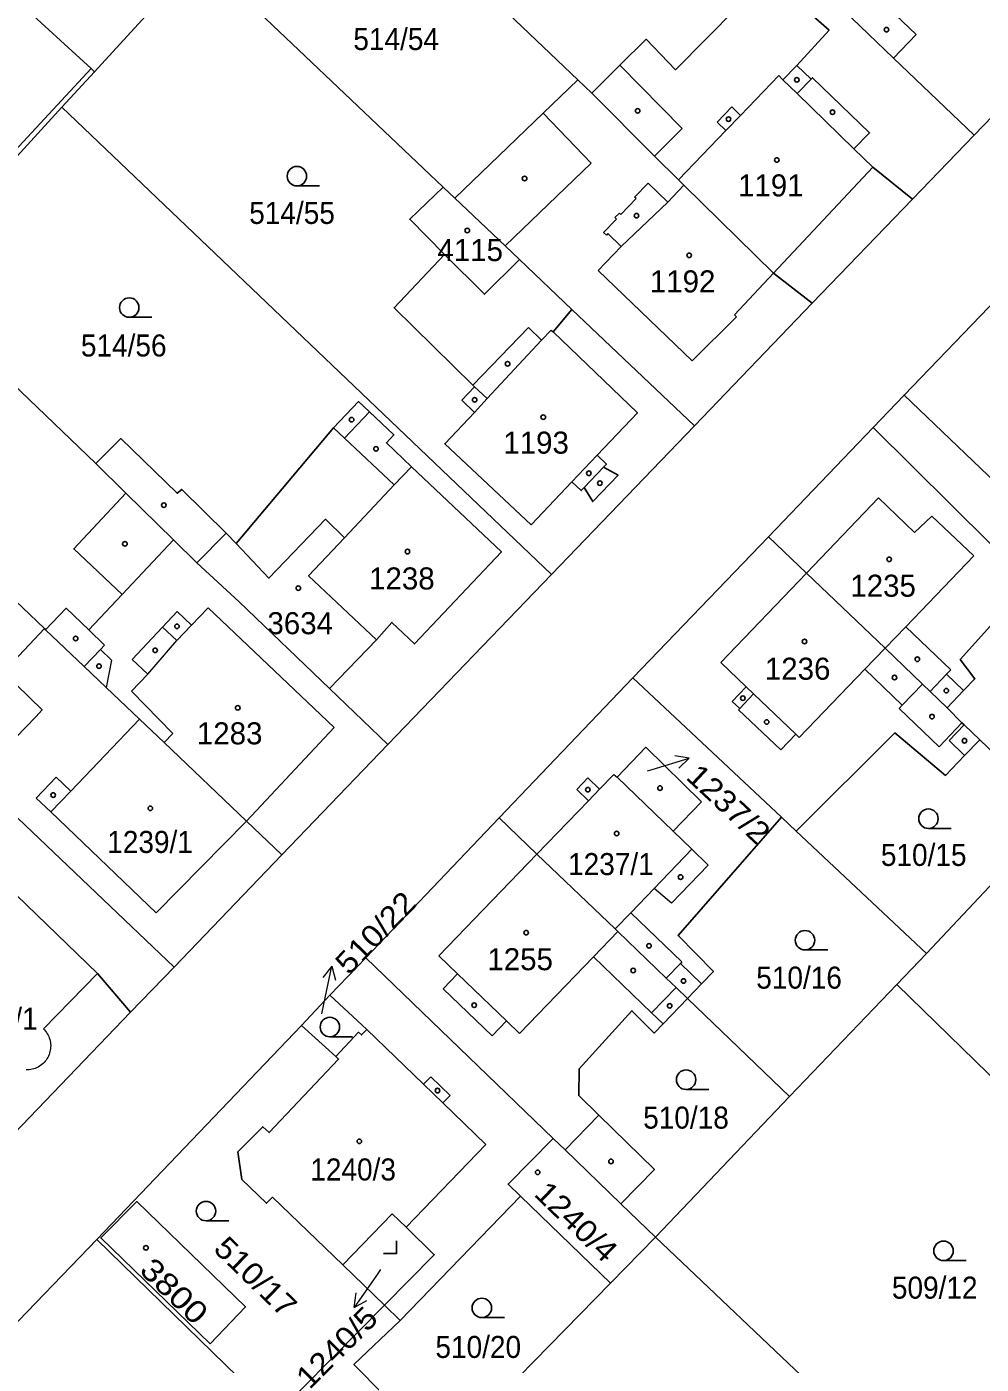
# Model space of a CAD drawing. Extents: x -679733 to -673243, y -1075091 to -1066557.
# Drawn here: x -675936.2 to -675862.6, y -1072103.3 to -1072000.2 of the extents above; entities that cross this region are included whole.
import ezdxf
from ezdxf.enums import TextEntityAlignment as Align

# ---------------------------------------------------------------- set-up
doc = ezdxf.new("R2010")
doc.units = 0
doc.header["$LTSCALE"] = 0.68
for name, color, linetype, lineweight in [('1', 7, 'Continuous', 25), ('3', 7, 'Continuous', 25), ('4', 7, 'Continuous', 13), ('5', 7, 'Continuous', 25), ('7', 7, 'Continuous', 13)]:
    doc.layers.add(name, color=color, linetype=linetype, lineweight=lineweight)
doc.layers.add('2', color=7, linetype='Continuous')

msp = doc.modelspace()

# ---------------------------------------------------------------- linework, layer by layer
at = {"layer": '1'}
for p, q in [((-675863.14, -1072008.51), (-675848.93, -1071993.73)), ((-675933.49, -1072006.37), (-675930.97, -1072003.64)), ((-675892.63, -1072005.27), (-675893.69, -1072004.25)), ((-675867.89, -1072013.44), (-675863.14, -1072008.51)), ((-675875.62, -1072021.48), (-675867.89, -1072013.44)), ((-675895.73, -1072042.38), (-675884.7, -1072030.92)), ((-675928.55, -1072036.11), (-675930.86, -1072033.84)), ((-675878.99, -1072039.49), (-675889.45, -1072050.36)), ((-675908.35, -1072055.5), (-675895.73, -1072042.38)), ((-675889.45, -1072050.36), (-675899.77, -1072061.14)), ((-675916.52, -1072064), (-675908.35, -1072055.5)), ((-675940.12, -1072058.11), (-675924.84, -1072072.65)), ((-675876.87, -1072062.17), (-675866.81, -1072071.61)), ((-675924.84, -1072072.65), (-675916.52, -1072064)), ((-675885.25, -1072075.07), (-675877.39, -1072082.62)), ((-675898.12, -1072090.32), (-675891.18, -1072097.02)), ((-675890.39, -1072090.89), (-675887.71, -1072093.48)), ((-675862.72, -1072117.14), (-675887.71, -1072093.48))]:
    msp.add_line(p, q, dxfattribs=at)
for points in [[(-675898.07, -1071975.16), (-675910.28, -1071988.45), (-675893.69, -1072004.25)], [(-675931.23, -1072003.37), (-675930.97, -1072003.64), (-675922.83, -1071994.72)], [(-675922.83, -1071994.72), (-675904.08, -1072012.52), (-675903.18, -1072013.38)], [(-675940.59, -1071995.37), (-675951.07, -1072006.67), (-675942.05, -1072015.03), (-675931.23, -1072003.37)], [(-675940.59, -1071995.37), (-675937.21, -1071998.59), (-675936.87, -1071998.23), (-675931.23, -1072003.37)], [(-675867.89, -1072013.44), (-675870.94, -1072010.99), (-675872.41, -1072009.58), (-675871.2, -1072008.33), (-675875.6, -1072004.09), (-675875.71, -1072004.2), (-675876.81, -1072003.14), (-675874.33, -1072000.43), (-675879.05, -1071996.27), (-675886.17, -1072003.47), (-675888.43, -1072001.12), (-675890.47, -1072003.13), (-675892.63, -1072005.27)], [(-675873.06, -1071999.04), (-675871.96, -1072000.09), (-675869.36, -1072002.57), (-675863.14, -1072008.51)], [(-675893.69, -1072004.25), (-675896.37, -1072006.83), (-675903.18, -1072013.38)], [(-675892.63, -1072005.27), (-675887.79, -1072010.13), (-675885.95, -1072011.97), (-675885.52, -1072012.38), (-675878.61, -1072019.15), (-675875.62, -1072021.48)], [(-675895.73, -1072042.38), (-675933.49, -1072006.37), (-675942.53, -1072016.26), (-675945.71, -1072019.63), (-675930.86, -1072033.84)], [(-675903.97, -1072017.71), (-675906.66, -1072015), (-675904.08, -1072012.52)], [(-675903.18, -1072013.38), (-675899.3, -1072017.06), (-675898.2, -1072018.1)], [(-675903.97, -1072017.71), (-675907.87, -1072021.82), (-675901.79, -1072027.8), (-675901.66, -1072027.93), (-675902.64, -1072028.95), (-675901.66, -1072029.9), (-675903.96, -1072032.3), (-675897.31, -1072038.55), (-675894.16, -1072035.23), (-675893.44, -1072035.92), (-675893.21, -1072035.69), (-675892.55, -1072036.77), (-675890.6, -1072034.73), (-675891.72, -1072034.12), (-675891.49, -1072033.88), (-675892.22, -1072033.19), (-675889.11, -1072029.91), (-675895.6, -1072023.68), (-675894.16, -1072021.95)], [(-675898.2, -1072018.1), (-675900.91, -1072020.78), (-675903.97, -1072017.71)], [(-675850.57, -1072024.9), (-675858.09, -1072017.72), (-675868.54, -1072028.55)], [(-675898.2, -1072018.1), (-675894.16, -1072021.95), (-675884.7, -1072030.92), (-675875.62, -1072021.48)], [(-675938, -1072049.92), (-675934.84, -1072046.55), (-675953.94, -1072028.36)], [(-675909.23, -1072047.41), (-675908.04, -1072046.08), (-675906.29, -1072047.73), (-675899.59, -1072040.65), (-675906.54, -1072034.08), (-675908.46, -1072032.24), (-675907.88, -1072031.62), (-675909.76, -1072029.85), (-675910.61, -1072029.05), (-675912.53, -1072031.08), (-675920.06, -1072039.99)], [(-675849.65, -1072046.63), (-675852.4, -1072049.5), (-675858.97, -1072043.35), (-675856.15, -1072040.41), (-675868.54, -1072028.55), (-675870.92, -1072031.05)], [(-675865.22, -1072052.66), (-675863.95, -1072051.33), (-675863.08, -1072050.42), (-675864.21, -1072048.93), (-675858.88, -1072042.99), (-675870.92, -1072031.05), (-675878.99, -1072039.49)], [(-675930.86, -1072033.84), (-675928.93, -1072031.91), (-675924.6, -1072036.12), (-675924.25, -1072035.82), (-675920.82, -1072039.19), (-675920.06, -1072039.99)], [(-675928.55, -1072036.11), (-675932.57, -1072040.41), (-675928.85, -1072043.93), (-675931.42, -1072046.65), (-675933.16, -1072044.99), (-675934.74, -1072046.65)], [(-675912.85, -1072051.18), (-675919.82, -1072044.49), (-675923.07, -1072041.49), (-675924.87, -1072039.72), (-675928.55, -1072036.11)], [(-675920.06, -1072039.99), (-675917.52, -1072042.66), (-675913.16, -1072038.13), (-675911.69, -1072039.55), (-675914.47, -1072042.5), (-675909.23, -1072047.41)], [(-675878.99, -1072039.49), (-675876.06, -1072042.27), (-675870.01, -1072048.07), (-675867.12, -1072050.84), (-675866.53, -1072051.41), (-675865.22, -1072052.66)], [(-675916.52, -1072064), (-675919.26, -1072061.4), (-675925.61, -1072055.34), (-675927.51, -1072053.53), (-675930.08, -1072051.09), (-675931.77, -1072049.48), (-675934.74, -1072046.65), (-675934.84, -1072046.55)], [(-675909.23, -1072047.41), (-675912.85, -1072051.18), (-675908.35, -1072055.5)], [(-675862.71, -1072055.13), (-675856.72, -1072060.87), (-675846.15, -1072049.98), (-675849.65, -1072046.63)], [(-675938, -1072049.92), (-675935.01, -1072052.83), (-675935.51, -1072053.35), (-675940.12, -1072058.11)], [(-675889.45, -1072050.36), (-675878, -1072061.1), (-675876.87, -1072062.17)], [(-675865.22, -1072052.66), (-675864.08, -1072053.82), (-675863.91, -1072053.98), (-675862.71, -1072055.13)], [(-675876.87, -1072062.17), (-675869.26, -1072054.6), (-675865.34, -1072057.87), (-675863.87, -1072056.34), (-675862.71, -1072055.13)], [(-675836.73, -1072080.01), (-675850, -1072067.3), (-675851.62, -1072065.75), (-675855.29, -1072062.24), (-675856.72, -1072060.87), (-675866.81, -1072071.61), (-675869.11, -1072073.99)], [(-675899.77, -1072061.14), (-675910.05, -1072071.93), (-675895.61, -1072085.86)], [(-675899.77, -1072061.14), (-675896.85, -1072063.94), (-675890.83, -1072069.71), (-675890.62, -1072069.91), (-675886.88, -1072073.5), (-675886.13, -1072074.22), (-675885.25, -1072075.07)], [(-675885.25, -1072075.07), (-675884.17, -1072073.94), (-675883.24, -1072072.98), (-675885.97, -1072070.21), (-675878, -1072061.1)], [(-675943.41, -1072067.71), (-675942.73, -1072068.34), (-675939.36, -1072064.85), (-675930.73, -1072073.15), (-675928.19, -1072076.13)], [(-675915.02, -1072077.14), (-675912.82, -1072074.82), (-675910.05, -1072071.93)], [(-675924.84, -1072072.65), (-675928.19, -1072076.13), (-675937.76, -1072086.09), (-675941.72, -1072090.2)], [(-675869.11, -1072073.99), (-675877.39, -1072082.62), (-675887.71, -1072093.48)], [(-675869.11, -1072073.99), (-675859.06, -1072083.77), (-675851.6, -1072091.04), (-675849.44, -1072093.15), (-675836.73, -1072080.01)], [(-675912.82, -1072074.82), (-675909.98, -1072077.45), (-675910.39, -1072077.88), (-675910.61, -1072077.67), (-675912.37, -1072079.53)], [(-675890.39, -1072090.89), (-675887.8, -1072088.25), (-675892.08, -1072084.07), (-675893.63, -1072082.55), (-675893.61, -1072080.5), (-675889.53, -1072076.01), (-675887.81, -1072077.73), (-675887.13, -1072077.02), (-675885.25, -1072075.07)], [(-675912.37, -1072079.53), (-675915.02, -1072077.14), (-675930.8, -1072093.65)], [(-675911.82, -1072095.61), (-675917.25, -1072090.39), (-675917.7, -1072090.85), (-675919.6, -1072089.03), (-675919.92, -1072086.89), (-675918, -1072084.95), (-675917.51, -1072085.41), (-675912.15, -1072079.74), (-675912.37, -1072079.53)], [(-675898.12, -1072090.32), (-675899.08, -1072089.38), (-675895.61, -1072085.86)], [(-675895.61, -1072085.86), (-675894.69, -1072086.74), (-675890.39, -1072090.89)], [(-675908.6, -1072098.72), (-675907.39, -1072099.88), (-675898.12, -1072090.32)], [(-675911.82, -1072095.61), (-675908.03, -1072091.67), (-675906.95, -1072092.71), (-675904.77, -1072094.82), (-675908.6, -1072098.72)], [(-675930.8, -1072093.65), (-675948.97, -1072112.49), (-675949, -1072114.48)], [(-675908.82, -1072115.02), (-675916.94, -1072107.15), (-675930.8, -1072093.65)], [(-675887.71, -1072093.48), (-675891.18, -1072097.02), (-675904.11, -1072110.22), (-675908.82, -1072115.02), (-675918.57, -1072125.29)], [(-675916.94, -1072107.15), (-675908.6, -1072098.72), (-675911.82, -1072095.61)], [(-675907.39, -1072099.88), (-675910.97, -1072103.28), (-675904.11, -1072110.22)]]:
    msp.add_lwpolyline(points, dxfattribs=at)
for points in [[(-675884.16, -1072059.92), (-675886.35, -1072062.18), (-675890.67, -1072058), (-675888.45, -1072055.7)], [(-675922.06, -1072101.69), (-675930.49, -1072093.53), (-675927.72, -1072090.72), (-675919.34, -1072098.83)]]:
    msp.add_lwpolyline(points, close=True, dxfattribs=at)
at = {"layer": '3'}
for p, q in [((-675915.363, -1072012.43), (-675913.613, -1072012.43)), ((-675928.293, -1072022.56), (-675926.543, -1072022.56)), ((-675866.663, -1072061.96), (-675864.913, -1072061.96)), ((-675876.183, -1072071.33), (-675874.433, -1072071.33)), ((-675912.823, -1072078.02), (-675911.073, -1072078.02)), ((-675885.353, -1072082.08), (-675883.603, -1072082.08)), ((-675922.373, -1072092.21), (-675920.623, -1072092.21)), ((-675865.503, -1072095.27), (-675863.753, -1072095.27)), ((-675901.103, -1072099.67), (-675899.353, -1072099.67))]:
    msp.add_line(p, q, dxfattribs=at)
msp.add_lwpolyline([(-675908.691, -1072094.74), (-675907.69, -1072094.74), (-675907.69, -1072093.74)], dxfattribs=at)
for centre in [(-675915.3629, -1072011.6798), (-675928.2929, -1072021.8098), (-675866.6629, -1072061.2098), (-675876.1829, -1072070.5798), (-675912.8229, -1072077.2698), (-675885.3529, -1072081.3298), (-675922.3729, -1072091.4598), (-675865.5029, -1072094.5198), (-675901.1029, -1072098.9198)]:
    msp.add_circle(centre, 0.75, dxfattribs=at)
at = {"layer": '4'}
for p, q in [((-675870.22, -1071998.27), (-675867.62, -1072000.75)), ((-675867.62, -1072000.75), (-675869.36, -1072002.57)), ((-675890.47, -1072003.13), (-675885.65, -1072008.01)), ((-675877.88, -1072004.25), (-675876.81, -1072003.14)), ((-675881.15, -1072006.99), (-675878.21, -1072003.93)), ((-675878.21, -1072003.93), (-675877.88, -1072004.25)), ((-675877.88, -1072004.25), (-675876.79, -1072005.31)), ((-675875.71, -1072004.2), (-675876.79, -1072005.31)), ((-675876.79, -1072005.31), (-675872.41, -1072009.58)), ((-675882.95, -1072007.51), (-675881.83, -1072006.34)), ((-675881.83, -1072006.34), (-675881.15, -1072006.99)), ((-675896.37, -1072006.83), (-675892.67, -1072010.68)), ((-675882.28, -1072008.15), (-675881.15, -1072006.99)), ((-675885.65, -1072008.01), (-675887.79, -1072010.13)), ((-675885.95, -1072011.97), (-675882.28, -1072008.15)), ((-675882.28, -1072008.15), (-675882.95, -1072007.51)), ((-675892.67, -1072010.68), (-675899.3, -1072017.06)), ((-675878.61, -1072019.15), (-675870.94, -1072010.99)), ((-675889.33, -1072013.3), (-675888.28, -1072012.21)), ((-675886.77, -1072013.67), (-675888.28, -1072012.21)), ((-675885.52, -1072012.38), (-675886.77, -1072013.67)), ((-675890.39, -1072014.63), (-675889.21, -1072013.41)), ((-675889.21, -1072013.41), (-675889.33, -1072013.3)), ((-675890.84, -1072014.87), (-675890.5, -1072014.52)), ((-675890.5, -1072014.52), (-675890.39, -1072014.63)), ((-675890.36, -1072017.11), (-675886.77, -1072013.67)), ((-675891.73, -1072016.02), (-675890.73, -1072014.98)), ((-675890.73, -1072014.98), (-675890.84, -1072014.87)), ((-675891.5, -1072016.23), (-675891.73, -1072016.02)), ((-675891.39, -1072016.11), (-675891.5, -1072016.23)), ((-675890.36, -1072017.11), (-675891.39, -1072016.11)), ((-675892.12, -1072018.95), (-675890.36, -1072017.11)), ((-675884.88, -1072025.92), (-675892.12, -1072018.95)), ((-675881.63, -1072022.36), (-675878.61, -1072019.15)), ((-675884.88, -1072025.92), (-675881.46, -1072022.51)), ((-675881.46, -1072022.51), (-675881.63, -1072022.36)), ((-675901.79, -1072027.8), (-675897.51, -1072023.35)), ((-675897.51, -1072023.35), (-675896.5, -1072024.32)), ((-675896.5, -1072024.32), (-675895.75, -1072023.54)), ((-675895.75, -1072023.54), (-675895.6, -1072023.68)), ((-675900.7, -1072028.82), (-675896.5, -1072024.32)), ((-675900.7, -1072028.82), (-675901.66, -1072027.93)), ((-675901.66, -1072029.9), (-675900.7, -1072028.82)), ((-675911.69, -1072031.88), (-675909.76, -1072029.85)), ((-675911.69, -1072031.88), (-675912.53, -1072031.08)), ((-675907.86, -1072035.48), (-675911.69, -1072031.88)), ((-675894.16, -1072035.23), (-675892.22, -1072033.19)), ((-675906.54, -1072034.08), (-675907.86, -1072035.48)), ((-675893.21, -1072035.69), (-675891.72, -1072034.12)), ((-675911.69, -1072039.55), (-675907.86, -1072035.48)), ((-675870.52, -1072036.48), (-675876.06, -1072042.27)), ((-675870.52, -1072036.48), (-675867.73, -1072039.15)), ((-675867.73, -1072039.15), (-675866.39, -1072037.88)), ((-675866.39, -1072037.88), (-675863.17, -1072040.95)), ((-675923.07, -1072041.49), (-675920.82, -1072039.19)), ((-675928.85, -1072043.93), (-675924.87, -1072039.72)), ((-675863.17, -1072040.95), (-675868.4, -1072046.42)), ((-675876.06, -1072042.27), (-675882.67, -1072049.18)), ((-675925.73, -1072046.44), (-675924.6, -1072045.23)), ((-675924.6, -1072045.23), (-675923.49, -1072046.29)), ((-675923.49, -1072046.29), (-675922.2, -1072044.95)), ((-675922.2, -1072044.95), (-675912.5, -1072054.19)), ((-675925.73, -1072046.44), (-675928.07, -1072048.93)), ((-675924.62, -1072047.48), (-675925.73, -1072046.44)), ((-675923.49, -1072046.29), (-675924.62, -1072047.48)), ((-675870.01, -1072048.07), (-675868.4, -1072046.42)), ((-675864.93, -1072049.73), (-675868.4, -1072046.42)), ((-675930.19, -1072047.82), (-675931.42, -1072046.65)), ((-675926.87, -1072050.06), (-675924.62, -1072047.48)), ((-675930.52, -1072048.17), (-675931.77, -1072049.48)), ((-675930.19, -1072047.82), (-675930.52, -1072048.17)), ((-675930.52, -1072048.17), (-675929.66, -1072048.99)), ((-675871.58, -1072049.68), (-675870.01, -1072048.07)), ((-675929.66, -1072048.99), (-675930.08, -1072051.09)), ((-675928.07, -1072048.93), (-675926.87, -1072050.06)), ((-675882.67, -1072049.18), (-675880.71, -1072051.05)), ((-675876.63, -1072054.96), (-675871.58, -1072049.68)), ((-675871.58, -1072049.68), (-675868.68, -1072052.46)), ((-675928.11, -1072051.38), (-675926.87, -1072050.06)), ((-675866.53, -1072051.41), (-675865.26, -1072050.08)), ((-675865.26, -1072050.08), (-675864.93, -1072049.73)), ((-675863.95, -1072051.33), (-675865.26, -1072050.08)), ((-675924.94, -1072054.63), (-675928.11, -1072051.38)), ((-675880.71, -1072051.05), (-675881.79, -1072052.18)), ((-675881.22, -1072052.72), (-675880.15, -1072051.59)), ((-675880.15, -1072051.59), (-675880.71, -1072051.05)), ((-675876.89, -1072054.7), (-675880.15, -1072051.59)), ((-675868.68, -1072052.46), (-675867.12, -1072050.84)), ((-675881.79, -1072052.18), (-675881.22, -1072052.72)), ((-675881.22, -1072052.72), (-675881.31, -1072052.81)), ((-675868.68, -1072052.46), (-675868.92, -1072052.71)), ((-675868.92, -1072052.71), (-675865.84, -1072055.66)), ((-675932.81, -1072059.08), (-675927.51, -1072053.53)), ((-675881.31, -1072052.81), (-675878.04, -1072055.9)), ((-675865.84, -1072055.66), (-675864.08, -1072053.82)), ((-675925.61, -1072055.34), (-675924.94, -1072054.63)), ((-675919.26, -1072061.4), (-675912.5, -1072054.19)), ((-675878.04, -1072055.9), (-675876.89, -1072054.7)), ((-675876.89, -1072054.7), (-675876.63, -1072054.96)), ((-675863.91, -1072053.98), (-675865.07, -1072055.19)), ((-675865.07, -1072055.19), (-675863.87, -1072056.34)), ((-675890.92, -1072057.79), (-675892.03, -1072058.94)), ((-675890.92, -1072057.79), (-675890.67, -1072058)), ((-675935.47, -1072059.63), (-675933.93, -1072058.02)), ((-675933.93, -1072058.02), (-675932.81, -1072059.08)), ((-675892.93, -1072058.07), (-675893.77, -1072058.95)), ((-675893.77, -1072058.95), (-675892.88, -1072059.82)), ((-675892.03, -1072058.94), (-675892.93, -1072058.07)), ((-675892.03, -1072058.94), (-675892.88, -1072059.82)), ((-675934.35, -1072060.69), (-675935.47, -1072059.63)), ((-675934.35, -1072060.69), (-675932.81, -1072059.08)), ((-675892.88, -1072059.82), (-675896.85, -1072063.94)), ((-675926.23, -1072068.46), (-675934.35, -1072060.69)), ((-675919.26, -1072061.4), (-675926.23, -1072068.46)), ((-675886.35, -1072062.18), (-675884.91, -1072063.57)), ((-675896.85, -1072063.94), (-675904.42, -1072071.79)), ((-675887.82, -1072066.59), (-675884.91, -1072063.57)), ((-675884.91, -1072063.57), (-675883.65, -1072064.8)), ((-675883.65, -1072064.8), (-675886.48, -1072067.72)), ((-675889.62, -1072068.46), (-675887.82, -1072066.59)), ((-675886.48, -1072067.72), (-675887.82, -1072066.59)), ((-675890.83, -1072069.71), (-675889.62, -1072068.46)), ((-675889.62, -1072068.46), (-675885.68, -1072072.25)), ((-675890.62, -1072069.91), (-675892.5, -1072071.86)), ((-675904.42, -1072071.79), (-675902.98, -1072073.17)), ((-675892.5, -1072071.86), (-675898.2, -1072077.76)), ((-675892.5, -1072071.86), (-675888.01, -1072076.18)), ((-675885.79, -1072072.37), (-675886.88, -1072073.5)), ((-675885.68, -1072072.25), (-675885.79, -1072072.37)), ((-675885.79, -1072072.37), (-675884.17, -1072073.94)), ((-675930.73, -1072073.15), (-675934.91, -1072077.41)), ((-675902.98, -1072073.17), (-675899.21, -1072076.79)), ((-675888.01, -1072076.18), (-675886.13, -1072074.22)), ((-675887.13, -1072077.02), (-675888.01, -1072076.18)), ((-675905.6, -1072081.68), (-675909.98, -1072077.45)), ((-675900.31, -1072077.95), (-675899.21, -1072076.79)), ((-675899.21, -1072076.79), (-675898.2, -1072077.76)), ((-675905.6, -1072081.68), (-675905.04, -1072081.1)), ((-675905.04, -1072081.1), (-675903.55, -1072082.54)), ((-675904.11, -1072083.11), (-675905.6, -1072081.68)), ((-675903.55, -1072082.54), (-675904.11, -1072083.11)), ((-675900.79, -1072086.32), (-675904.11, -1072083.11)), ((-675894.69, -1072086.74), (-675892.08, -1072084.07)), ((-675906.95, -1072092.71), (-675900.79, -1072086.32))]:
    msp.add_line(p, q, dxfattribs=at)
for points in [[(-675902.98, -1072073.17), (-675904.08, -1072074.33), (-675900.31, -1072077.95)], [(-675934.91, -1072077.41), (-675934.827, -1072077.496), (-675934.75, -1072077.587), (-675934.679, -1072077.683), (-675934.615, -1072077.784), (-675934.557, -1072077.888), (-675934.506, -1072077.996), (-675934.462, -1072078.107), (-675934.425, -1072078.221), (-675934.396, -1072078.336), (-675934.374, -1072078.454), (-675934.36, -1072078.572), (-675934.353, -1072078.692), (-675934.355, -1072078.811), (-675934.364, -1072078.93), (-675934.381, -1072079.048), (-675934.405, -1072079.165), (-675934.437, -1072079.28), (-675934.476, -1072079.393), (-675934.523, -1072079.503), (-675934.576, -1072079.61), (-675934.637, -1072079.713), (-675934.704, -1072079.811), (-675934.777, -1072079.906), (-675934.856, -1072079.995), (-675934.941, -1072080.079), (-675935.031, -1072080.158), (-675935.126, -1072080.23), (-675935.225, -1072080.296), (-675935.328, -1072080.356), (-675935.435, -1072080.409), (-675935.546, -1072080.455), (-675935.659, -1072080.493), (-675935.774, -1072080.524), (-675935.891, -1072080.548), (-675936.009, -1072080.564), (-675936.129, -1072080.572), (-675936.248, -1072080.572)]]:
    msp.add_lwpolyline(points, dxfattribs=at)
at = {"layer": '5'}
for centre in [(-675869.8968, -1072000.3892), (-675876.8168, -1072004.2492), (-675889.0868, -1072006.6392), (-675882.0768, -1072007.2792), (-675874.0668, -1072006.7492), (-675878.3568, -1072010.4292), (-675897.8068, -1072011.8592), (-675889.1768, -1072014.7192), (-675902.2268, -1072015.8692), (-675885.1168, -1072017.7792), (-675899.1168, -1072026.1392), (-675901.6568, -1072028.9192), (-675896.3668, -1072030.2592), (-675911.1468, -1072030.4492), (-675909.2668, -1072032.6992), (-675892.8468, -1072034.5792), (-675892.0068, -1072035.3392), (-675925.6268, -1072037.0392), (-675928.6268, -1072040.0192), (-675906.8368, -1072040.6192), (-675869.6968, -1072041.2192), (-675915.2568, -1072043.4392), (-675924.6068, -1072046.3792), (-675932.4268, -1072047.3192), (-675876.2168, -1072047.5492), (-675926.2968, -1072048.2292), (-675930.6268, -1072049.4492), (-675867.5168, -1072048.9192), (-675869.2768, -1072050.3292), (-675880.9768, -1072051.9192), (-675865.2868, -1072051.3392), (-675919.9268, -1072052.6592), (-675879.1368, -1072053.7592), (-675866.3868, -1072053.3392), (-675863.8868, -1072055.1992), (-675892.9268, -1072058.9692), (-675887.3668, -1072058.8492), (-675934.1568, -1072059.3892), (-675926.6668, -1072060.4092), (-675890.7068, -1072062.3492), (-675885.7768, -1072065.7092), (-675897.6868, -1072069.9992), (-675888.2168, -1072071.0092), (-675889.4368, -1072072.9092), (-675885.5568, -1072073.7192), (-675901.6968, -1072075.5892), (-675886.6168, -1072075.6392), (-675904.5268, -1072082.1692), (-675910.5468, -1072086.0792), (-675891.1468, -1072087.6292), (-675896.7968, -1072088.4692), (-675927.0068, -1072094.2892)]:
    msp.add_circle(centre, 0.175, dxfattribs=at)
at = {"layer": '7'}
for p, q in [((-675885.11, -1072056.543), (-675886.214, -1072056.357)), ((-675912.676, -1072072.575), (-675913.374, -1072073.45)), ((-675910.951, -1072098.878), (-675909.967, -1072098.345))]:
    msp.add_line(p, q, dxfattribs=at)
for points in [[(-675888.34, -1072057.53), (-675887.98, -1072057.42), (-675885.11, -1072056.543), (-675885.921, -1072057.314)], [(-675913.45, -1072076.25), (-675913.3, -1072075.51), (-675912.676, -1072072.575), (-675912.394, -1072073.658)], [(-675908.91, -1072095.96), (-675909.23, -1072096.42), (-675910.951, -1072098.878), (-675910.787, -1072097.771)]]:
    msp.add_lwpolyline(points, dxfattribs=at)

# ---------------------------------------------------------------- texts
at = {"layer": '2', "width": 0.95}
for s, p in [('514/54', (-675907.709, -1072001.96)), ('514/55', (-675915.739, -1072015.36)), ('514/56', (-675928.719, -1072025.58)), ('1239/1', (-675926.689, -1072063.85)), ('510/15', (-675867.029, -1072064.85)), ('1237/1', (-675891.149, -1072065.56)), ('510/16', (-675876.639, -1072074.31)), ('1317/1', (-675938.659, -1072077.479)), ('510/18', (-675885.359, -1072085.1)), ('1240/3', (-675911.029, -1072089.1)), ('509/12', (-675866.179, -1072098.21)), ('510/20', (-675901.379, -1072102.779))]:
    msp.add_text(s, height=1.7, dxfattribs=at).set_placement(p, align=Align.CENTER)
at = {"layer": '2'}
for s, p in [('1191', (-675878.82, -1072013.239)), ('4115', (-675902, -1072018.229)), ('1192', (-675885.62, -1072020.64)), ('1193', (-675896.92, -1072033.07)), ('1238', (-675907.27, -1072043.54)), ('1235', (-675870.16, -1072044.1)), ('3634', (-675915.11, -1072046.989)), ('1236', (-675876.75, -1072050.499)), ('1283', (-675920.55, -1072055.479)), ('1255', (-675898.15, -1072072.89))]:
    msp.add_text(s, height=1.7, dxfattribs=at).set_placement(p, align=Align.CENTER)
at = {"layer": '2', "width": 1.1}
for s, rotation, p in [('1237/2', 317, (-675885.449, -1072058.091)), ('510/22', 46, (-675911.348, -1072073.34))]:
    msp.add_text(s, height=1.7, rotation=rotation, dxfattribs=at).set_placement(p)
at = {"layer": '2'}
for s, width, p in [('1240/4', 1.1, (-675894.4065, -1072092.8814)), ('510/17', 1.1, (-675919.1365, -1072097.1314)), ('3800', 1.2, (-675925.416, -1072098.2307))]:
    msp.add_text(s, height=1.7, rotation=316, dxfattribs=dict(at, width=width)).set_placement(p, align=Align.CENTER)
at = {"layer": '2', "width": 1.1}
msp.add_text('1240/5', height=1.7, rotation=45, dxfattribs=at).set_placement((-675908.9851, -1072099.8621), align=Align.RIGHT)

doc.saveas('drawing.dxf')
